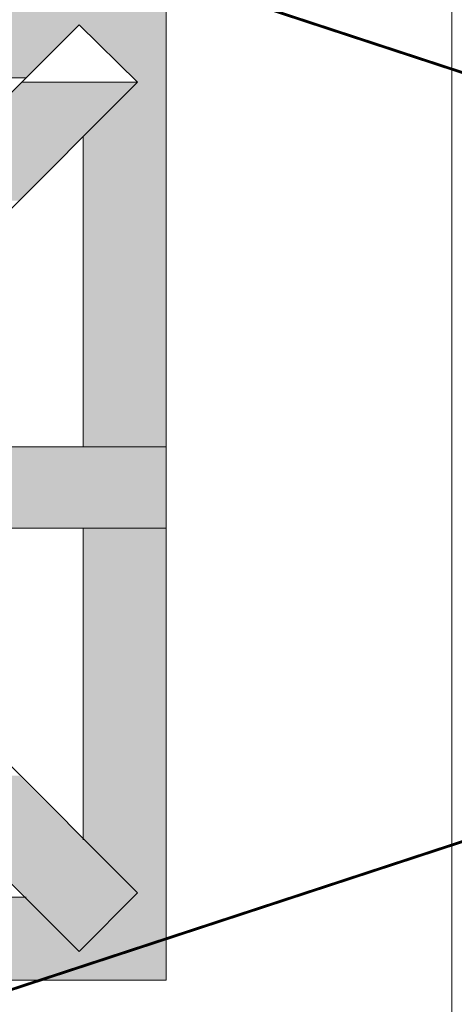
# Model space of a CAD drawing. Extents: x 3940905 to 4145695, y 925352 to 1109797.
# Tile 757 of 1056: x 4037273 to 4037428, y 1099750 to 1100101. Entities that reach past the tile are written whole.
import ezdxf

# ---------------------------------------------------------------- set-up
doc = ezdxf.new("R2010")
doc.units = 0
doc.header["$LTSCALE"] = 750
doc.header["$MEASUREMENT"] = 0
doc.linetypes.add('DASHED', pattern=[0.75, 0.5, -0.25])
doc.layers.add('CKD Equipments', color=252, linetype='CONTINUOUS', lineweight=0)
doc.layers.add('CKD-Hood', color=1, linetype='CONTINUOUS')

msp = doc.modelspace()

# ---------------------------------------------------------------- hatches: boundary and pattern name
at = {"layer": 'CKD Equipments', "true_color": 0xffffff}
h = msp.add_hatch(color=7, dxfattribs=at)
h.paths.add_polyline_path([(4037164.34, 1100098.92), (4037325.12, 1100109.1), (4037164.34, 1100109.1)])
h.paths.add_polyline_path([(4037325.12, 1100098.92), (4037164.34, 1100098.92), (4037325.12, 1100109.1)])
h = msp.add_hatch(color=7, dxfattribs=at)
h.paths.add_polyline_path([(4037164.34, 1100080.09), (4037294.09, 1100098.92), (4037164.34, 1100098.92)])
h.paths.add_polyline_path([(4037275.26, 1100080.09), (4037164.34, 1100080.09), (4037294.09, 1100098.92)])
h = msp.add_hatch(color=7, dxfattribs=at)
h.paths.add_polyline_path([(4037314.95, 1100078.57), (4037325.12, 1100098.92), (4037294.09, 1100098.92)])
h.paths.add_polyline_path([(4037325.12, 1100078.57), (4037314.95, 1100078.57), (4037325.12, 1100098.92)])
at = {"layer": 'CKD Equipments', "true_color": 0x808080}
h = msp.add_hatch(color=8, dxfattribs=at)
h.paths.add_polyline_path([(4037231.5, 1100036.34), (4037314.95, 1100078.57), (4037273.73, 1100078.57)])
h.paths.add_polyline_path([(4037272.72, 1100036.34), (4037231.5, 1100036.34), (4037314.95, 1100078.57)])
at = {"layer": 'CKD Equipments', "true_color": 0xffffff}
h = msp.add_hatch(color=7, dxfattribs=at)
h.paths.add_polyline_path([(4037295.61, 1100059.23), (4037325.12, 1100078.57), (4037314.95, 1100078.57)])
h.paths.add_polyline_path([(4037325.12, 1100059.23), (4037295.61, 1100059.23), (4037325.12, 1100078.57)])
h = msp.add_hatch(color=7, dxfattribs=at)
h.paths.add_polyline_path([(4037295.61, 1099948.82), (4037325.12, 1100059.23), (4037295.61, 1100059.23)])
h.paths.add_polyline_path([(4037325.12, 1099948.82), (4037295.61, 1099948.82), (4037325.12, 1100059.23)])
at = {"layer": 'CKD Equipments', "true_color": 0xff0000}
h = msp.add_hatch(color=1, dxfattribs=at)
h.paths.add_polyline_path([(4037221.33, 1099919.82), (4037273.23, 1099948.82), (4037221.33, 1099948.82)])
h.paths.add_polyline_path([(4037273.23, 1099919.82), (4037221.33, 1099919.82), (4037273.23, 1099948.82)])
at = {"layer": 'CKD Equipments', "true_color": 0x808080}
h = msp.add_hatch(color=8, dxfattribs=at)
h.paths.add_polyline_path([(4037273.23, 1099919.82), (4037325.12, 1099948.82), (4037273.23, 1099948.82)])
h.paths.add_polyline_path([(4037325.12, 1099919.82), (4037273.23, 1099919.82), (4037325.12, 1099948.82)])
at = {"layer": 'CKD Equipments', "true_color": 0xffffff}
h = msp.add_hatch(color=7, dxfattribs=at)
h.paths.add_polyline_path([(4037295.61, 1099808.9), (4037325.12, 1099919.82), (4037295.61, 1099919.82)])
h.paths.add_polyline_path([(4037325.12, 1099808.9), (4037295.61, 1099808.9), (4037325.12, 1099919.82)])
at = {"layer": 'CKD Equipments', "true_color": 0x808080}
h = msp.add_hatch(color=8, dxfattribs=at)
h.paths.add_polyline_path([(4037273.73, 1099790.07), (4037272.72, 1099831.79), (4037231.5, 1099831.79)])
h.paths.add_polyline_path([(4037314.95, 1099790.07), (4037273.73, 1099790.07), (4037272.72, 1099831.79)])
at = {"layer": 'CKD Equipments', "true_color": 0xffffff}
h = msp.add_hatch(color=7, dxfattribs=at)
h.paths.add_polyline_path([(4037314.95, 1099790.07), (4037325.12, 1099808.9), (4037295.61, 1099808.9)])
h.paths.add_polyline_path([(4037325.12, 1099790.07), (4037314.95, 1099790.07), (4037325.12, 1099808.9)])
at = {"layer": 'CKD Equipments', "true_color": 0x808080}
h = msp.add_hatch(color=8, dxfattribs=at)
h.paths.add_polyline_path([(4037294.09, 1099769.21), (4037314.95, 1099790.07), (4037273.73, 1099790.07)])
h.paths.add_polyline_path([(4037314.95, 1099790.07), (4037294.09, 1099769.21)], flags=16)
at = {"layer": 'CKD Equipments', "true_color": 0xffffff}
h = msp.add_hatch(color=7, dxfattribs=at)
h.paths.add_polyline_path([(4037312.91, 1099788.54), (4037325.12, 1099790.07), (4037314.95, 1099790.07)])
h.paths.add_polyline_path([(4037325.12, 1099788.54), (4037312.91, 1099788.54), (4037325.12, 1099790.07)])
h = msp.add_hatch(color=7, dxfattribs=at)
h.paths.add_polyline_path([(4037164.34, 1099769.21), (4037275.26, 1099788.54), (4037164.34, 1099788.54)])
h.paths.add_polyline_path([(4037294.09, 1099769.21), (4037164.34, 1099769.21), (4037275.26, 1099788.54)])
h = msp.add_hatch(color=7, dxfattribs=at)
h.paths.add_polyline_path([(4037294.09, 1099769.21), (4037325.12, 1099788.54), (4037312.91, 1099788.54)])
h.paths.add_polyline_path([(4037325.12, 1099769.21), (4037294.09, 1099769.21), (4037325.12, 1099788.54)])
h = msp.add_hatch(color=7, dxfattribs=at)
h.paths.add_polyline_path([(4037164.34, 1099759.03), (4037325.12, 1099769.21), (4037164.34, 1099769.21)])
h.paths.add_polyline_path([(4037325.12, 1099759.03), (4037164.34, 1099759.03), (4037325.12, 1099769.21)])

# ---------------------------------------------------------------- linework, layer by layer
at = {"layer": 'CKD Equipments', "color": 252, "true_color": 0x989898}
msp.add_line((4037426.79, 1099425.59, -7.61), (4037426.79, 1100265.63, -7.61), dxfattribs=at)
at = {"layer": 'CKD Equipments', "color": 8, "true_color": 0x808080}
for p, q in [((4037325.12, 1100109.1, -7.61), (4037325.12, 1099759.03, -7.61)), ((4037200.47, 1100005.3, -7.61), (4037294.09, 1100098.92, -7.61)), ((4037294.09, 1100098.92, -7.61), (4037273.73, 1100078.57, -7.61)), ((4037273.73, 1100078.57, -7.61), (4037294.09, 1100098.92, -7.61)), ((4037294.09, 1100098.92, -7.61), (4037273.73, 1100078.57, -7.61)), ((4037314.95, 1100078.57, -7.61), (4037294.09, 1100098.92, -7.61)), ((4037294.09, 1100098.92, -7.61), (4037294.09, 1100098.92, -7.61)), ((4037314.95, 1100078.57, -7.61), (4037294.09, 1100098.92, -7.61)), ((4037294.09, 1100098.92, -7.61), (4037294.09, 1100098.92, -7.61)), ((4037164.34, 1100080.09, -7.61), (4037275.26, 1100080.09, -7.61)), ((4037221.33, 1099984.95, -7.61), (4037314.95, 1100078.57, -7.61)), ((4037273.73, 1100078.57, -7.61), (4037314.95, 1100078.57, -7.61)), ((4037295.61, 1100059.23, -7.61), (4037295.61, 1099948.82, -7.61)), ((4037325.12, 1099948.82, -7.61), (4037221.33, 1099948.82, -7.61)), ((4037325.12, 1099919.82, -7.61), (4037325.12, 1099948.82, -7.61)), ((4037221.33, 1099919.82, -7.61), (4037325.12, 1099919.82, -7.61)), ((4037295.61, 1099919.82, -7.61), (4037295.61, 1099808.9, -7.61)), ((4037221.33, 1099883.69, -7.61), (4037314.95, 1099790.07, -7.61)), ((4037200.47, 1099862.83, -7.61), (4037294.09, 1099769.21, -7.61)), ((4037314.95, 1099790.07, -7.61), (4037294.09, 1099769.21, -7.61)), ((4037275.26, 1099788.54, -7.61), (4037164.34, 1099788.54, -7.61)), ((4037164.34, 1099788.54, -7.61), (4037275.26, 1099788.54, -7.61)), ((4037325.12, 1099759.03, -7.61), (4036975.06, 1099759.03, -7.61))]:
    msp.add_line(p, q, dxfattribs=at)
at = {"layer": 'CKD-Hood', "linetype": 'DASHED', "const_width": 1, "elevation": -7.61}
msp.add_lwpolyline([(4036247.48, 1100470.14), (4039447.48, 1100470.14), (4039447.48, 1099420.14), (4036247.48, 1099420.14), (4036247.48, 1100470.14), (4039447.48, 1099420.14), (4036247.48, 1099420.14), (4039447.48, 1100470.14)], dxfattribs=at)

doc.saveas('drawing.dxf')
